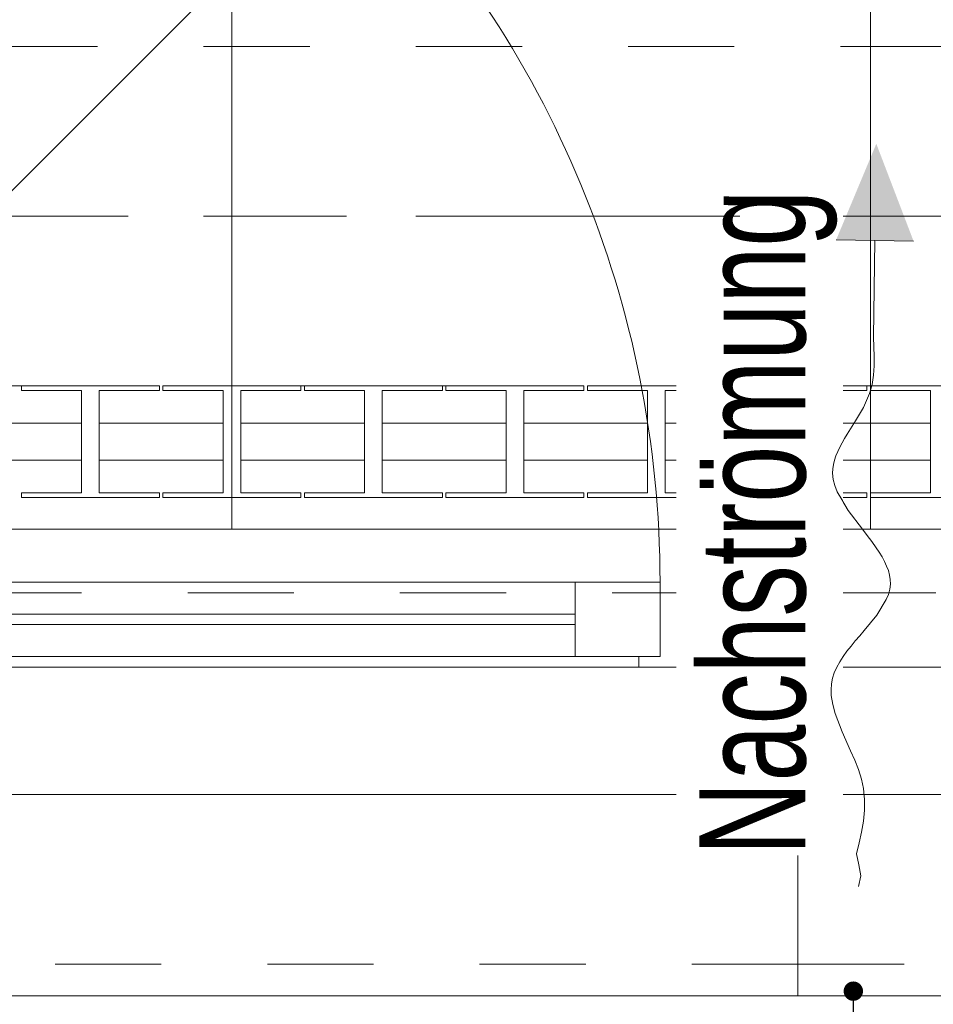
# Model space of a CAD drawing. Header units: metres. Extents: x -3.6 to 90.7, y -11.1 to 18.
# Tile 361 of 656: x 41.2 to 42.1, y -0.2 to 0.7. Entities that reach past the tile are written whole.
import ezdxf

# ---------------------------------------------------------------- set-up
doc = ezdxf.new("R2010")
doc.units = ezdxf.units.M
doc.header["$MEASUREMENT"] = 0
for name, pattern in [('Achse', [0.2, 0.1, -0.05, 0, -0.05]), ('Strichlinie doppelt', [0.546806, 0.264583, -0.105833, 0.070556, -0.105833]), ('Strichlinie eng', [0.115, 0.075, -0.04]), ('Untersicht', [0.1, 0.075, -0.025]), ('Wipeout_Contour', [1, 0, -1])]:
    doc.linetypes.add(name, pattern=pattern)
for name, color, linetype in [('152 - Bemaßung_ Beschriftung.Ausbau', 7, 'Continuous'), ('451 - Universal.Achsen Raster', 7, 'Continuous'), ('603 - Struktur.Bodenplatte_ Decke Roh', 7, 'Continuous'), ('604 - Struktur.Wand Aussen', 7, 'Continuous'), ('608 - Struktur.Träger', 7, 'Continuous'), ('Neubau_152 - Bemaßung_ Beschriftung.Ausbau', 7, 'Continuous'), ('Neubau_650 - Abdeckung.Fußboden Aufbau', 7, 'Continuous'), ('Neubau_653 - Abdeckung.TB Verkofferung', 7, 'Continuous'), ('Neubau_801 - HKLSE.Heizung_ Klima_ Lüftung', 7, 'Continuous')]:
    doc.layers.add(name, color=color, linetype=linetype)
doc.styles.add('ERSTELLTER_STIL_2', font='txt')
doc.dimstyles.new('ERSTELLTER_STIL__1', dxfattribs={"dimtxt": 0.1, "dimasz": 0.0532, "dimexe": 0.18, "dimexo": 0.0625, "dimgap": 0, "dimtad": 1, "dimzin": 0, "dimdsep": 46, "dimtxsty": 'ERSTELLTER_STIL_2', "dimblk": 'ARROWHEAD_2', "dimblk1": 'ARROWHEAD_2', "dimblk2": 'ARROWHEAD_2', "dimcen": 0.09, "dimse1": 1, "dimse2": 1, "dimclrd": 7, "dimclre": 7, "dimclrt": 7, "dimazin": 0, "dimtfac": 1, "dimtdec": 4, "dimtmove": 0, "dimatfit": 3, "dimfxl": 1, "dimtolj": 1, "dimtzin": 0, "dimarcsym": 0})
doc.dimstyles.new('ERSTELLTER_STIL__2', dxfattribs={"dimtxt": 0.1, "dimasz": 0.0532, "dimexe": 0.18, "dimexo": 0.0625, "dimgap": 0, "dimtad": 1, "dimzin": 0, "dimdsep": 46, "dimtxsty": 'ERSTELLTER_STIL_2', "dimblk": 'ARROWHEAD_2', "dimblk1": 'ARROWHEAD_2', "dimblk2": 'ARROWHEAD_2', "dimcen": 0.09, "dimse1": 1, "dimse2": 1, "dimclrd": 7, "dimclre": 7, "dimclrt": 7, "dimazin": 0, "dimtfac": 1, "dimtdec": 4, "dimtmove": 2, "dimatfit": 3, "dimfxl": 1, "dimtolj": 1, "dimtzin": 0, "dimarcsym": 0})
doc.dimstyles.new('ERSTELLTER_STIL__3', dxfattribs={"dimtxt": 0.1, "dimasz": 0.0532, "dimexe": 0.18, "dimexo": 0.0625, "dimgap": 0, "dimtad": 1, "dimtih": 1, "dimtoh": 1, "dimzin": 0, "dimdsep": 46, "dimtxsty": 'ERSTELLTER_STIL_2', "dimblk": 'ARROWHEAD_2', "dimblk1": 'ARROWHEAD_2', "dimblk2": 'ARROWHEAD_2', "dimcen": 0.09, "dimse1": 1, "dimse2": 1, "dimclrd": 7, "dimclre": 7, "dimclrt": 7, "dimazin": 0, "dimtfac": 1, "dimtdec": 4, "dimtmove": 0, "dimatfit": 3, "dimfxl": 1, "dimtolj": 1, "dimtzin": 0, "dimarcsym": 0})
doc.dimstyles.new('ERSTELLTER_STIL__5', dxfattribs={"dimtxt": 0.18, "dimasz": 0.03648, "dimexe": 0.18, "dimexo": 0.0625, "dimgap": 0, "dimtad": 0, "dimtih": 1, "dimtoh": 1, "dimdec": 4, "dimzin": 0, "dimdsep": 46, "dimcen": 0.09, "dimadec": 0, "dimazin": 0, "dimtfac": 1, "dimtdec": 4, "dimtmove": 0, "dimatfit": 3, "dimldrblk": 'ARROWHEAD_11', "dimfxl": 1, "dimtolj": 1, "dimtzin": 0, "dimarcsym": 0})

# ---------------------------------------------------------------- blocks, each defined once
blk = doc.blocks.new('ARROWHEAD_11')
at = {"color": 0, "linetype": 'Continuous', "lineweight": 0}
blk.add_line((0, 0), (-1, 0), dxfattribs=at)
at = {"color": 0, "linetype": 'Continuous', "lineweight": 0, "const_width": 0.25, "flags": 128}
blk.add_lwpolyline([(-0.125, 0, 1), (0.125, 0, 1)], format="xyb", close=True, dxfattribs=at)
blk = doc.blocks.new('*D352')
at = {"layer": '152 - Bemaßung_ Beschriftung.Ausbau', "color": 7, "linetype": 'Continuous', "lineweight": 5}
for p, q in [((-1.71, 0.02521), (-1.64, -0.01521)), ((-1.675, -0.145), (-1.675, 0.005)), ((-1.71, -0.12479), (-1.64, -0.16521)), ((-1.6225, -0.145), (-1.7275, -0.145)), ((-1.675, -0.17923), (-1.675, -0.145))]:
    blk.add_line(p, q, dxfattribs=at)
at = {"layer": '152 - Bemaßung_ Beschriftung.Ausbau', "color": 7, "lineweight": 5, "insert": (-1.68664, -0.14589), "char_height": 0.1, "attachment_point": 7, "rotation": 90, "style": 'ERSTELLTER_STIL_2'}
blk.add_mtext('\\A1;{\\pql;\\fArial|b0|i0|c0|p38;15}', dxfattribs=at)
blk = doc.blocks.new('ARROWHEAD_2')
at = {"color": 0, "linetype": 'Continuous', "lineweight": 0}
for p, q in [((-0.378, -0.655), (0.378, 0.655)), ((0, 0), (-1, 0))]:
    blk.add_line(p, q, dxfattribs=at)
blk = doc.blocks.new('*D353')
at = {"layer": '152 - Bemaßung_ Beschriftung.Ausbau', "color": 7, "linetype": 'Continuous', "lineweight": 5}
for p, q in [((-1.71, 0.02521), (-1.64, -0.01521)), ((-1.675, -0.145), (-1.675, 0.005))]:
    blk.add_line(p, q, dxfattribs=at)
blk = doc.blocks.new('*D362')
at = {"layer": '152 - Bemaßung_ Beschriftung.Ausbau', "color": 7, "linetype": 'Continuous', "lineweight": 5}
for p, q in [((-2.21, 0.02521), (-2.14, -0.01521)), ((-2.175, -0.145), (-2.175, 0.005)), ((-2.21, -0.12479), (-2.14, -0.16521)), ((-2.1225, -0.145), (-2.2275, -0.145)), ((-2.175, -0.17923), (-2.175, -0.145))]:
    blk.add_line(p, q, dxfattribs=at)
at = {"layer": '152 - Bemaßung_ Beschriftung.Ausbau', "color": 7, "lineweight": 5, "insert": (-2.1845, -0.14511), "char_height": 0.1, "attachment_point": 7, "rotation": 90, "style": 'ERSTELLTER_STIL_2'}
blk.add_mtext('\\A1;{\\pql;\\fArial|b0|i0|c0|p38;15}', dxfattribs=at)
blk = doc.blocks.new('*D363')
at = {"layer": '152 - Bemaßung_ Beschriftung.Ausbau', "color": 7, "linetype": 'Continuous', "lineweight": 5}
for p, q in [((-2.21, 0.27019), (-2.14, 0.22978)), ((-2.14, 0.22479), (-2.21, 0.26521)), ((-2.1225, 0.245), (-2.2275, 0.245)), ((-2.175, 0.005), (-2.175, 0.245)), ((-2.21, 0.02521), (-2.14, -0.01521)), ((-2.1225, 0.005), (-2.2275, 0.005)), ((-2.175, -0.145), (-2.175, 0.005))]:
    blk.add_line(p, q, dxfattribs=at)
at = {"layer": '152 - Bemaßung_ Beschriftung.Ausbau', "color": 7, "lineweight": 5, "insert": (-2.195, 0.04911), "char_height": 0.1, "attachment_point": 7, "rotation": 90, "style": 'ERSTELLTER_STIL_2'}
blk.add_mtext('\\A1;{\\pql;\\fArial|b0|i0|c0|p38;24}', dxfattribs=at)
blk = doc.blocks.new('*D400')
at = {"layer": '152 - Bemaßung_ Beschriftung.Ausbau', "color": 7, "linetype": 'Continuous', "lineweight": 5}
for p, q in [((40.74, -4.1125), (40.74, -4.0075)), ((41.94, -4.1125), (41.94, -4.0075)), ((40.76021, -4.025), (40.71979, -4.095)), ((41.96021, -4.025), (41.91979, -4.095)), ((40.74, -4.06), (41.94, -4.06))]:
    blk.add_line(p, q, dxfattribs=at)
at = {"layer": '152 - Bemaßung_ Beschriftung.Ausbau', "color": 7, "lineweight": 5, "char_height": 0.1, "attachment_point": 7, "style": 'ERSTELLTER_STIL_2'}
for s, insert in [('\\A1;{\\pql;\\fArial|b0|i0|c0|p38;1,20}', (41.20697, -4.04)), ('\\A1;{\\pql;\\fArial|b0|i0|c0|p38;2,01}', (41.20697, -4.18))]:
    blk.add_mtext(s, dxfattribs=dict(at, insert=insert))
blk = doc.blocks.new('*D401')
at = {"layer": '152 - Bemaßung_ Beschriftung.Ausbau', "color": 7, "linetype": 'Continuous', "lineweight": 5}
for p, q in [((41.94, -4.1125), (41.94, -4.0075)), ((41.96021, -4.025), (41.91979, -4.095))]:
    blk.add_line(p, q, dxfattribs=at)
blk = doc.blocks.new('*D402')
at = {"layer": '152 - Bemaßung_ Beschriftung.Ausbau', "color": 7, "linetype": 'Continuous', "lineweight": 5}
for p, q in [((41.94, -4.1125), (41.94, -4.0075)), ((43.14, -4.1125), (43.14, -4.0075)), ((41.96021, -4.025), (41.91979, -4.095)), ((43.16021, -4.025), (43.11979, -4.095)), ((41.94, -4.06), (43.14, -4.06))]:
    blk.add_line(p, q, dxfattribs=at)
at = {"layer": '152 - Bemaßung_ Beschriftung.Ausbau', "color": 7, "lineweight": 5, "char_height": 0.1, "attachment_point": 7, "style": 'ERSTELLTER_STIL_2'}
for s, insert in [('\\A1;{\\pql;\\fArial|b0|i0|c0|p38;1,20}', (42.40697, -4.04)), ('\\A1;{\\pql;\\fArial|b0|i0|c0|p38;2,01}', (42.40697, -4.18))]:
    blk.add_mtext(s, dxfattribs=dict(at, insert=insert))
blk = doc.blocks.new('*D439')
at = {"layer": '152 - Bemaßung_ Beschriftung.Ausbau', "color": 7, "linetype": 'Continuous', "lineweight": 5}
for p, q in [((40.40018, -4.525), (40.35977, -4.595)), ((43.5652, -4.525), (43.52478, -4.595)), ((40.37997, -4.56), (43.54499, -4.56))]:
    blk.add_line(p, q, dxfattribs=at)
at = {"layer": '152 - Bemaßung_ Beschriftung.Ausbau', "color": 7, "lineweight": 5, "insert": (41.80441, -4.55941), "char_height": 0.1, "attachment_point": 7, "style": 'ERSTELLTER_STIL_2'}
blk.add_mtext('\\A1;{\\pql;\\fArial|b0|i0|c0|p38;3,16\\fArial|b0|i0|c0|p38;\\A1{\\H.66x;\\S5^  ;}}', dxfattribs=at)
blk = doc.blocks.new('*D440')
at = {"layer": '152 - Bemaßung_ Beschriftung.Ausbau', "color": 7, "linetype": 'Continuous', "lineweight": 5}
for p, q in [((43.54499, -4.6125), (43.54499, -4.5075)), ((43.96499, -4.6125), (43.96499, -4.5075)), ((43.5652, -4.525), (43.52478, -4.595)), ((43.9852, -4.525), (43.94478, -4.595)), ((40.37997, -4.56), (43.54499, -4.56)), ((43.54499, -4.56), (43.96499, -4.56))]:
    blk.add_line(p, q, dxfattribs=at)
at = {"layer": '152 - Bemaßung_ Beschriftung.Ausbau', "color": 7, "lineweight": 5, "insert": (43.6791, -4.54), "char_height": 0.1, "attachment_point": 7, "style": 'ERSTELLTER_STIL_2'}
blk.add_mtext('\\A1;{\\pql;\\fArial|b0|i0|c0|p38;42}', dxfattribs=at)
blk = doc.blocks.new('*D479')
at = {"layer": '152 - Bemaßung_ Beschriftung.Ausbau', "color": 7, "linetype": 'Continuous', "lineweight": 5}
for p, q in [((40.27999, -5.1125), (40.27999, -5.0075)), ((43.57999, -5.1125), (43.57999, -5.0075)), ((40.3002, -5.025), (40.25978, -5.095)), ((43.6002, -5.025), (43.55978, -5.095)), ((40.27999, -5.06), (43.57999, -5.06))]:
    blk.add_line(p, q, dxfattribs=at)
at = {"layer": '152 - Bemaßung_ Beschriftung.Ausbau', "color": 7, "lineweight": 5, "insert": (41.79696, -5.04), "char_height": 0.1, "attachment_point": 7, "style": 'ERSTELLTER_STIL_2'}
blk.add_mtext('\\A1;{\\pql;\\fArial|b0|i0|c0|p38;3,30}', dxfattribs=at)
blk = doc.blocks.new('*D494')
at = {"layer": '152 - Bemaßung_ Beschriftung.Ausbau', "color": 7, "linetype": 'Continuous', "lineweight": 5}
for p, q in [((-0.165, -5.6125), (-0.165, -5.5075)), ((62.42503, -5.6125), (62.42503, -5.5075)), ((-0.14479, -5.525), (-0.18521, -5.595)), ((62.40482, -5.595), (62.44523, -5.525)), ((-0.19923, -5.56), (-0.165, -5.56)), ((-0.165, -5.56), (62.42503, -5.56)), ((62.42503, -5.56), (62.45926, -5.56))]:
    blk.add_line(p, q, dxfattribs=at)
at = {"layer": '152 - Bemaßung_ Beschriftung.Ausbau', "color": 7, "lineweight": 5, "insert": (30.95904, -5.54), "char_height": 0.1, "attachment_point": 7, "style": 'ERSTELLTER_STIL_2'}
blk.add_mtext('\\A1;{\\pql;\\fArial|b0|i0|c0|p38;62,59}', dxfattribs=at)
blk = doc.blocks.new('*D611')
at = {"layer": '152 - Bemaßung_ Beschriftung.Ausbau', "color": 7, "linetype": 'Continuous', "lineweight": 5}
for p, q in [((45.78033, 0.245), (45.78033, 3.72)), ((45.74533, 0.26521), (45.81533, 0.22479)), ((45.83283, 0.245), (45.72783, 0.245)), ((45.78033, 0.005), (45.78033, 0.245)), ((45.74533, 0.02521), (45.81533, -0.01521)), ((45.83283, 0.005), (45.72783, 0.005)), ((45.78033, -0.02923), (45.78033, 0.005))]:
    blk.add_line(p, q, dxfattribs=at)
at = {"color": 254, "linetype": 'Wipeout_Contour', "lineweight": 0, "ltscale": 182.85335}
blk.add_wipeout([(45.78176, 0.02769), (45.78176, 0.22231), (45.6389, 0.22231), (45.6389, 0.02769)], dxfattribs=at).dxf.layer = '152 - Bemaßung_ Beschriftung.Ausbau'
at = {"layer": '152 - Bemaßung_ Beschriftung.Ausbau', "color": 7, "lineweight": 5, "insert": (45.76033, 0.04911), "char_height": 0.1, "attachment_point": 7, "rotation": 90, "style": 'ERSTELLTER_STIL_2'}
blk.add_mtext('\\A1;{\\pql;\\fArial|b0|i0|c0|p38;24}', dxfattribs=at)
blk = doc.blocks.new('*D612')
at = {"layer": '152 - Bemaßung_ Beschriftung.Ausbau', "color": 7, "linetype": 'Continuous', "lineweight": 5}
for p, q in [((45.74533, 3.7402), (45.81533, 3.69979)), ((45.83283, 3.72), (45.72783, 3.72)), ((45.78033, 0.245), (45.78033, 3.72)), ((45.74533, 0.26521), (45.81533, 0.22479))]:
    blk.add_line(p, q, dxfattribs=at)
at = {"layer": '152 - Bemaßung_ Beschriftung.Ausbau', "color": 7, "lineweight": 5, "char_height": 0.1, "attachment_point": 7, "rotation": 90, "style": 'ERSTELLTER_STIL_2'}
for s, insert in [('\\A1;{\\pql;\\fArial|b0|i0|c0|p38;17\\fArial|b0|i0|c0|p38;\\A1{\\H.66x;\\S5^  ;}}', (45.76142, 3.49791)), ('\\A1;{\\pql;\\fArial|b0|i0|c0|p38;3,47\\fArial|b0|i0|c0|p38;\\A1{\\H.66x;\\S5^  ;}}', (45.77974, 1.7235))]:
    blk.add_mtext(s, dxfattribs=dict(at, insert=insert))
blk = doc.blocks.new('*D616')
at = {"layer": '152 - Bemaßung_ Beschriftung.Ausbau', "color": 7, "linetype": 'Continuous', "lineweight": 5}
for p, q in [((44.30621, 0.73019), (44.37621, 0.68977)), ((44.34121, 0.245), (44.34121, 0.70998)), ((44.30621, 0.26521), (44.37621, 0.22479)), ((44.39371, 0.245), (44.28871, 0.245)), ((44.34121, 0.21077), (44.34121, 0.245))]:
    blk.add_line(p, q, dxfattribs=at)
at = {"layer": '152 - Bemaßung_ Beschriftung.Ausbau', "color": 7, "lineweight": 5, "char_height": 0.1, "attachment_point": 7, "rotation": 90, "style": 'ERSTELLTER_STIL_2'}
for s, insert in [('\\A1;{\\pql;\\fArial|b0|i0|c0|p38;13}', (44.32121, 0.53798)), ('\\A1;{\\pql;\\fArial|b0|i0|c0|p38;46\\fArial|b0|i0|c0|p38;\\A1{\\H.66x;\\S5^  ;}}', (44.32286, 0.02291))]:
    blk.add_mtext(s, dxfattribs=dict(at, insert=insert))
blk = doc.blocks.new('*D625')
at = {"layer": '152 - Bemaßung_ Beschriftung.Ausbau', "color": 7, "linetype": 'Continuous', "lineweight": 5}
for p, q in [((40.8922, 0.95018), (40.9622, 0.90977)), ((40.9797, 0.92998), (40.8747, 0.92998)), ((40.9272, 0.245), (40.9272, 0.92998)), ((40.8922, 0.26521), (40.9622, 0.22479)), ((40.9797, 0.245), (40.8747, 0.245)), ((40.9272, 0.21077), (40.9272, 0.245))]:
    blk.add_line(p, q, dxfattribs=at)
at = {"layer": '152 - Bemaßung_ Beschriftung.Ausbau', "color": 7, "lineweight": 5, "char_height": 0.1, "attachment_point": 7, "rotation": 90, "style": 'ERSTELLTER_STIL_2'}
for s, insert in [('\\A1;{\\pql;\\fArial|b0|i0|c0|p38;3}', (40.9072, 0.83386)), ('\\A1;{\\pql;\\fArial|b0|i0|c0|p38;68\\fArial|b0|i0|c0|p38;\\A1{\\H.66x;\\S5^  ;}}', (40.90885, 0.44862))]:
    blk.add_mtext(s, dxfattribs=dict(at, insert=insert))

msp = doc.modelspace()

# ---------------------------------------------------------------- hatches: boundary and pattern name
at = {"layer": 'Neubau_650 - Abdeckung.Fußboden Aufbau', "linetype": 'Continuous', "lineweight": 13, "true_color": 0xafafaf}
h = msp.add_hatch(dxfattribs=at)
h.set_pattern_fill('Raster_60x60_Fuge_2mm_0001', color=253, style=0, pattern_type=2)
h.set_pattern_definition([(0, (42.61, 3.81), (0, 0.602), []), (90, (42.61, 3.81), (-0.602, 0), [])])
h.paths.add_polyline_path([(42.32499, 3.81), (40.37997, 3.81), (40.37997, 0.255), (43.54499, 0.255), (43.54499, 0.33, -0.414214), (43.49499, 0.28, -0.414214), (43.44499, 0.33, -0.414214), (43.39499, 0.28, -0.414214), (43.34499, 0.33, -0.414214), (43.39499, 0.38, -0.414214), (43.44499, 0.33, -0.414214), (43.49499, 0.38, -0.414214), (43.54499, 0.33), (43.54499, 3.81), (43.20999, 3.81), (43.20999, 3.935), (42.32499, 3.935)])

# ---------------------------------------------------------------- linework, layer by layer
at = {"layer": '152 - Bemaßung_ Beschriftung.Ausbau', "color": 7, "linetype": 'Continuous', "lineweight": 13}
for p, q in [((42.01242, 0.52711), (42.01102, 0.43594)), ((42.01156, 0.42692), (42.01102, 0.43594)), ((42.01191, 0.41793), (42.01156, 0.42692)), ((42.01186, 0.40899), (42.01191, 0.41793)), ((42.01122, 0.40014), (42.01186, 0.40899)), ((42.01062, 0.39575), (42.01122, 0.40014)), ((42.00874, 0.38708), (42.00981, 0.3914)), ((42.00981, 0.3914), (42.01062, 0.39575)), ((42.00162, 0.36975), (42.00741, 0.38279)), ((42.00741, 0.38279), (42.00874, 0.38708)), ((41.99421, 0.35702), (42.00162, 0.36975)), ((42.00067, 0.255), (41.98743, 0.27259)), ((42.0052, 0.24916), (42.00067, 0.255)), ((42.00959, 0.24333), (42.0052, 0.24916)), ((42.01374, 0.23753), (42.00959, 0.24333)), ((42.01662, 0.23319), (42.01374, 0.23753)), ((42.01924, 0.22886), (42.01662, 0.23319)), ((42.02157, 0.22455), (42.01924, 0.22886)), ((42.02355, 0.22026), (42.02157, 0.22455)), ((42.02514, 0.21599), (42.02355, 0.22026)), ((42.02629, 0.21173), (42.02514, 0.21599)), ((42.02694, 0.2075), (42.02629, 0.21173)), ((42.02706, 0.20329), (42.02694, 0.2075)), ((42.02514, 0.19345), (42.02646, 0.19836)), ((42.02646, 0.19836), (42.02706, 0.20329)), ((42.01418, 0.174), (42.02316, 0.18856)), ((42.02316, 0.18856), (42.02514, 0.19345)), ((42.00237, 0.15946), (42.01418, 0.174)), ((41.99819, 0.15459), (42.00237, 0.15946)), ((41.98998, 0.14479), (41.99403, 0.1497)), ((41.99403, 0.1497), (41.99819, 0.15459)), ((41.99345, 0.03731), (41.98962, 0.04619)), ((41.99689, 0.02838), (41.99345, 0.03731)), ((41.99972, 0.01944), (41.99689, 0.02838)), ((42.00171, 0.01048), (41.99972, 0.01944)), ((42.00276, 0.00022), (42.00171, 0.01048)), ((42.00264, -0.01003), (42.00276, 0.00022)), ((42.00159, -0.02028), (42.00264, -0.01003)), ((41.99984, -0.03053), (42.00159, -0.02028)), ((41.99762, -0.04078), (41.99984, -0.03053)), ((41.99517, -0.05102), (41.99762, -0.04078)), ((41.99517, -0.05102), (41.99731, -0.06134)), ((41.99731, -0.06134), (41.99921, -0.07165)), ((41.99699, -0.0819), (41.99921, -0.07165))]:
    msp.add_line(p, q, dxfattribs=at)
at = {"layer": '603 - Struktur.Bodenplatte_ Decke Roh', "color": 7, "linetype": 'Continuous', "lineweight": 18, "flags": 128}
msp.add_lwpolyline([(-0.015, 0.005), (62.27503, 0.005), (62.27503, 13.695), (50.77999, 13.695), (50.77999, 13.455), (50.77999, 12.99998), (50.84002, 12.99998), (50.84002, 8.58498), (49.03003, 8.58498), (49.03003, 8.72498), (47.41002, 8.72498), (47.41002, 12.99998), (47.47999, 12.99998), (47.47999, 13.455), (47.47999, 13.695), (14.77999, 13.695)], dxfattribs=at)
at = {"layer": '604 - Struktur.Wand Aussen', "color": 7, "linetype": 'Continuous', "lineweight": 9}
for p, q in [((40.83, 0.205), (41.52296, 0.89796)), ((41.94, 0.255), (40.75, 0.255)), ((41.94, 0.255), (43.13, 0.255)), ((41.94, -0.155), (41.94, -0.185)), ((41.94, -0.155), (41.94, -0.185)), ((41.94, -0.185), (40.84, -0.185)), ((41.94, -0.185), (43.04, -0.185))]:
    msp.add_line(p, q, dxfattribs=at)
at = {"layer": '604 - Struktur.Wand Aussen', "color": 7, "linetype": 'Strichlinie eng', "lineweight": 9}
for p, q in [((41.94, 0.255), (40.75, 0.255)), ((41.94, 0.255), (43.13, 0.255)), ((41.94, -0.155), (40.84, -0.155)), ((41.94, -0.155), (43.04, -0.155))]:
    msp.add_line(p, q, dxfattribs=at)
at = {"layer": '604 - Struktur.Wand Aussen', "color": 7, "linetype": 'Continuous', "lineweight": 5}
for p, q in [((41.94, 0.245), (41.94, 0.255)), ((41.94, 0.245), (41.94, 0.255)), ((41.94, -0.005), (41.94, 0.005)), ((41.94, -0.005), (41.94, 0.005)), ((41.94, -0.145), (41.94, -0.005)), ((41.94, -0.145), (41.94, -0.005)), ((41.94, -0.155), (41.94, -0.145)), ((41.94, -0.155), (41.94, -0.145))]:
    msp.add_line(p, q, dxfattribs=at)
at = {"layer": '604 - Struktur.Wand Aussen', "color": 7, "linetype": 'Continuous', "lineweight": 13}
for p, q in [((41.94, 0.195), (41.94, 0.245)), ((41.94, 0.195), (41.94, 0.245)), ((41.73, 0.205), (40.91, 0.205)), ((41.81, 0.205), (41.73, 0.205)), ((41.73, 0.205), (41.73, 0.135)), ((41.81, 0.135), (41.81, 0.205)), ((41.94, 0.195), (41.81, 0.195)), ((41.81, 0.195), (41.81, 0.135)), ((41.94, 0.195), (42.07, 0.195)), ((41.94, 0.125), (41.94, 0.195)), ((41.94, 0.125), (41.94, 0.195)), ((41.94, 0.125), (41.94, 0.195)), ((41.94, 0.125), (41.94, 0.195)), ((41.73, 0.175), (40.91, 0.175)), ((40.91, 0.165), (41.73, 0.165)), ((40.91, 0.135), (41.73, 0.135)), ((41.73, 0.135), (41.81, 0.135)), ((41.81, 0.135), (41.79, 0.135)), ((41.79, 0.135), (41.79, 0.125)), ((40.85, 0.125), (41.79, 0.125)), ((41.79, 0.125), (41.94, 0.125)), ((42.09, 0.125), (41.94, 0.125)), ((41.94, 0.005), (41.94, 0.125)), ((41.94, 0.005), (41.94, 0.125))]:
    msp.add_line(p, q, dxfattribs=at)
at = {"layer": '604 - Struktur.Wand Aussen', "color": 7, "linetype": 'Continuous', "lineweight": 9}
msp.add_arc((40.83, 0.205), 0.98, 0, 45, dxfattribs=at)
msp.add_point((41.94, 0.255), dxfattribs=at)
msp.add_point((41.94, 0.255), dxfattribs=at)
at = {"layer": '608 - Struktur.Träger', "color": 7, "linetype": 'Untersicht', "lineweight": 13}
for p, q in [((0.37999, 0.70998), (61.87999, 0.70998)), ((0.37999, 0.38998), (61.87999, 0.38998))]:
    msp.add_line(p, q, dxfattribs=at)
at = {"layer": '608 - Struktur.Träger', "color": 7, "linetype": 'Achse', "lineweight": 9}
msp.add_line((0.37999, 0.54998), (61.87999, 0.54998), dxfattribs=at)
at = {"layer": 'Neubau_650 - Abdeckung.Fußboden Aufbau', "color": 1, "linetype": 'Continuous', "lineweight": 13, "flags": 128}
msp.add_lwpolyline([(43.54499, 0.33), (43.54499, 0.255), (40.37997, 0.255), (40.37997, 3.81), (42.32499, 3.81), (42.32499, 3.935)], dxfattribs=at)
at = {"layer": 'Neubau_653 - Abdeckung.TB Verkofferung', "color": 1, "linetype": 'Untersicht', "lineweight": 9}
msp.add_line((40.36499, 0.19498), (43.54499, 0.19498), dxfattribs=at)
at = {"layer": 'Neubau_801 - HKLSE.Heizung_ Klima_ Lüftung', "color": 1, "linetype": 'Continuous', "lineweight": 5}
for p, q in [((41.20833, 0.39), (41.33833, 0.39)), ((41.20833, 0.39), (41.33833, 0.39)), ((41.20833, 0.38563), (41.20833, 0.39)), ((41.33833, 0.39), (41.33833, 0.38563)), ((41.33833, 0.39), (41.33833, 0.38563)), ((41.34167, 0.39), (41.47167, 0.39)), ((41.34167, 0.39), (41.47167, 0.39)), ((41.34167, 0.38563), (41.34167, 0.39)), ((41.47167, 0.39), (41.47167, 0.38563)), ((41.475, 0.39), (41.605, 0.39)), ((41.475, 0.38563), (41.475, 0.39)), ((41.475, 0.39), (41.605, 0.39)), ((41.475, 0.38563), (41.475, 0.39)), ((41.605, 0.39), (41.605, 0.38563)), ((41.605, 0.39), (41.605, 0.38563)), ((41.60833, 0.39), (41.73833, 0.39)), ((41.60833, 0.39), (41.73833, 0.39)), ((41.60833, 0.38563), (41.60833, 0.39)), ((41.73833, 0.39), (41.73833, 0.38563)), ((41.74167, 0.39), (41.87167, 0.39)), ((41.74167, 0.38563), (41.74167, 0.39)), ((41.74167, 0.39), (41.87167, 0.39)), ((41.74167, 0.38563), (41.74167, 0.39)), ((41.87167, 0.39), (41.87167, 0.38563)), ((41.875, 0.39), (42.005, 0.39)), ((41.875, 0.39), (42.005, 0.39)), ((41.875, 0.38563), (41.875, 0.39)), ((42.005, 0.39), (42.005, 0.38563)), ((42.005, 0.39), (42.005, 0.38563)), ((42.00833, 0.39), (42.13833, 0.39)), ((42.00833, 0.39), (42.13833, 0.39)), ((42.00833, 0.38563), (42.00833, 0.39)), ((41.265, 0.38563), (41.20833, 0.38563)), ((41.265, 0.28938), (41.265, 0.38563)), ((41.33833, 0.38563), (41.28167, 0.38563)), ((41.28167, 0.38563), (41.28167, 0.28938)), ((41.39833, 0.38563), (41.34167, 0.38563)), ((41.39833, 0.28938), (41.39833, 0.38563)), ((41.47167, 0.38563), (41.415, 0.38563)), ((41.415, 0.38563), (41.415, 0.28938)), ((41.53167, 0.38563), (41.475, 0.38563)), ((41.53167, 0.28938), (41.53167, 0.38563)), ((41.605, 0.38563), (41.54833, 0.38563)), ((41.54833, 0.38563), (41.54833, 0.28938)), ((41.665, 0.38563), (41.60833, 0.38563)), ((41.665, 0.28938), (41.665, 0.38563)), ((41.73833, 0.38563), (41.68167, 0.38563)), ((41.68167, 0.38563), (41.68167, 0.28938)), ((41.79833, 0.38563), (41.74167, 0.38563)), ((41.79833, 0.28938), (41.79833, 0.38563)), ((41.87167, 0.38563), (41.815, 0.38563)), ((41.815, 0.38563), (41.815, 0.28938)), ((41.93167, 0.38563), (41.875, 0.38563)), ((41.93167, 0.28938), (41.93167, 0.38563)), ((42.005, 0.38563), (41.94833, 0.38563)), ((41.94833, 0.38563), (41.94833, 0.28938)), ((42.065, 0.38563), (42.00833, 0.38563)), ((42.065, 0.28938), (42.065, 0.38563)), ((41.14833, 0.355), (41.265, 0.355)), ((41.28167, 0.355), (41.39833, 0.355)), ((41.415, 0.355), (41.53167, 0.355)), ((41.54833, 0.355), (41.665, 0.355)), ((41.68167, 0.355), (41.79833, 0.355)), ((41.815, 0.355), (41.93167, 0.355)), ((41.94833, 0.355), (42.065, 0.355)), ((41.14833, 0.32), (41.265, 0.32)), ((41.28167, 0.32), (41.39833, 0.32)), ((41.415, 0.32), (41.53167, 0.32)), ((41.54833, 0.32), (41.665, 0.32)), ((41.68167, 0.32), (41.79833, 0.32)), ((41.815, 0.32), (41.93167, 0.32)), ((41.94833, 0.32), (42.065, 0.32)), ((41.20833, 0.285), (41.20833, 0.28938)), ((41.20833, 0.28938), (41.265, 0.28938)), ((41.28167, 0.28938), (41.33833, 0.28938)), ((41.33833, 0.28938), (41.33833, 0.285)), ((41.33833, 0.28938), (41.33833, 0.285)), ((41.34167, 0.285), (41.34167, 0.28938)), ((41.34167, 0.28938), (41.39833, 0.28938)), ((41.415, 0.28938), (41.47167, 0.28938)), ((41.47167, 0.28938), (41.47167, 0.285)), ((41.475, 0.285), (41.475, 0.28938)), ((41.475, 0.285), (41.475, 0.28938)), ((41.475, 0.28938), (41.53167, 0.28938)), ((41.54833, 0.28938), (41.605, 0.28938)), ((41.605, 0.28938), (41.605, 0.285)), ((41.605, 0.28938), (41.605, 0.285)), ((41.60833, 0.285), (41.60833, 0.28938)), ((41.60833, 0.28938), (41.665, 0.28938)), ((41.68167, 0.28938), (41.73833, 0.28938)), ((41.73833, 0.28938), (41.73833, 0.285)), ((41.74167, 0.285), (41.74167, 0.28938)), ((41.74167, 0.285), (41.74167, 0.28938)), ((41.74167, 0.28938), (41.79833, 0.28938)), ((41.815, 0.28938), (41.87167, 0.28938)), ((41.87167, 0.28938), (41.87167, 0.285)), ((41.875, 0.285), (41.875, 0.28938)), ((41.875, 0.28938), (41.93167, 0.28938)), ((41.94833, 0.28938), (42.005, 0.28938)), ((42.005, 0.28938), (42.005, 0.285)), ((42.005, 0.28938), (42.005, 0.285)), ((42.00833, 0.285), (42.00833, 0.28938)), ((42.00833, 0.28938), (42.065, 0.28938)), ((41.33833, 0.285), (41.20833, 0.285)), ((41.47167, 0.285), (41.34167, 0.285)), ((41.605, 0.285), (41.475, 0.285)), ((41.73833, 0.285), (41.60833, 0.285)), ((41.87167, 0.285), (41.74167, 0.285)), ((42.005, 0.285), (41.875, 0.285)), ((42.13833, 0.285), (42.00833, 0.285))]:
    msp.add_line(p, q, dxfattribs=at)

# ---------------------------------------------------------------- dimensions: what is measured, and where the dimension line sits
at = {"layer": '152 - Bemaßung_ Beschriftung.Ausbau', "color": 7, "linetype": 'Continuous', "lineweight": 5}
dim = msp.add_linear_dim(base=(62.42503, -5.56), p1=(-0.165, -0.145), p2=(62.42503, -0.145), dimstyle='ERSTELLTER_STIL__3', dxfattribs=at)
dim.commit()
dim.dimension.update_dxf_attribs({"geometry": '*D494', "text_midpoint": (31.12704, -5.49), "dimtype": 160})

# ---------------------------------------------------------------- leaders
at = {"layer": 'Neubau_152 - Bemaßung_ Beschriftung.Ausbau', "color": 1, "linetype": 'Continuous', "lineweight": 13, "annotation_type": 0, "has_hookline": 1}
for points, hookline_direction, text_width in [([(40.62439, 0.255), (40.62439, -0.74573), (40.6997, -0.74573)], 0, 1.16203), ([(41.99214, -0.1805), (41.99214, -3.49385), (41.74836, -3.49385)], 1, 2.45391)]:
    msp.add_leader(points, dimstyle='ERSTELLTER_STIL__5', dxfattribs=dict(at, hookline_direction=hookline_direction, text_width=text_width))

# ---------------------------------------------------------------- next in the draw order: wipeouts: each hides what was drawn before it
at = {"color": 7, "linetype": 'Wipeout_Contour', "lineweight": 9, "ltscale": 167.635644}
msp.add_wipeout([(41.82543, -0.05256), (41.82543, 0.56207), (41.98257, 0.56207), (41.98257, -0.05256)], dxfattribs=at).dxf.layer = '152 - Bemaßung_ Beschriftung.Ausbau'

# ---------------------------------------------------------------- next in the draw order: hatches: boundary and pattern name
at = {"layer": '152 - Bemaßung_ Beschriftung.Ausbau', "linetype": 'Continuous', "lineweight": 50}
msp.add_hatch(color=7, dxfattribs=at).paths.add_polyline_path([(42.04889, 0.52655), (42.01381, 0.61828), (41.97595, 0.52767)])

# ---------------------------------------------------------------- next in the draw order: linework, layer by layer
at = {"layer": '152 - Bemaßung_ Beschriftung.Ausbau', "color": 7, "linetype": 'Continuous', "lineweight": 13}
for p, q in [((42.04889, 0.52655), (41.97595, 0.52767)), ((41.98639, 0.34454), (41.99421, 0.35702)), ((41.98391, 0.34041), (41.98639, 0.34454)), ((41.97939, 0.33221), (41.98156, 0.33631)), ((41.98156, 0.33631), (41.98391, 0.34041)), ((41.97577, 0.32405), (41.97744, 0.32813)), ((41.97744, 0.32813), (41.97939, 0.33221)), ((41.97281, 0.31181), (41.97341, 0.31589)), ((41.97341, 0.31589), (41.97441, 0.31997)), ((41.97441, 0.31997), (41.97577, 0.32405)), ((41.97267, 0.30772), (41.97281, 0.31181)), ((41.97329, 0.30189), (41.97267, 0.30772)), ((41.97479, 0.29605), (41.97329, 0.30189)), ((41.97707, 0.29019), (41.97479, 0.29605)), ((41.98743, 0.27259), (41.97707, 0.29019)), ((41.98252, 0.13488), (41.98611, 0.13985)), ((41.98611, 0.13985), (41.98998, 0.14479)), ((41.97928, 0.12986), (41.98252, 0.13488)), ((41.97419, 0.11969), (41.97647, 0.1248)), ((41.97647, 0.1248), (41.97928, 0.12986)), ((41.97147, 0.1091), (41.97251, 0.11453)), ((41.97251, 0.11453), (41.97419, 0.11969)), ((41.97111, 0.10362), (41.97147, 0.1091)), ((41.97135, 0.09808), (41.97111, 0.10362)), ((41.9727, 0.08967), (41.97135, 0.09808)), ((41.97503, 0.08114), (41.9727, 0.08967)), ((41.98173, 0.06381), (41.97503, 0.08114)), ((41.98962, 0.04619), (41.98173, 0.06381))]:
    msp.add_line(p, q, dxfattribs=at)
at = {"layer": '451 - Universal.Achsen Raster', "color": 160, "linetype": 'Strichlinie doppelt', "lineweight": 9, "true_color": 0x3232ff}
msp.add_line((64.93503, 0.54998), (-3.175, 0.54998), dxfattribs=at)

# ---------------------------------------------------------------- next in the draw order: texts
at = {"layer": '152 - Bemaßung_ Beschriftung.Ausbau', "color": 7, "linetype": 'Continuous', "lineweight": 9, "insert": (41.97708, -0.05256), "char_height": 0.1, "attachment_point": 7, "rotation": 90, "style": 'ERSTELLTER_STIL_2'}
msp.add_mtext('\\A1;{\\W0.690901x;\\pql;\\fArial|b0|i0|c0|p38;Nachströmung}', dxfattribs=at)

# ---------------------------------------------------------------- next in the draw order: dimensions: what is measured, and where the dimension line sits
at = {"layer": '152 - Bemaßung_ Beschriftung.Ausbau', "color": 7, "linetype": 'Continuous', "lineweight": 5}
for base, p1, p2, picture, middle in [((43.57999, -5.06), (40.27999, 0.69998), (43.57999, 0.24998), '*D479', (41.92684, -4.99)), ((43.54499, -4.56), (40.37997, 0.255), (43.54499, 0.255), '*D439', (42.06935, -4.49)), ((43.96499, -4.56), (43.54499, 0.255), (43.96499, 0.255), '*D440', (43.75534, -4.49)), ((41.94, -4.06), (40.74, 0.125), (41.94, 0.125), '*D400', (41.33685, -3.99)), ((41.94, -4.0599999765), (41.94, 0.125), (41.94, 0.125), '*D401', (41.936853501, -3.9899999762)), ((43.14, -4.06), (41.94, 0.125), (43.14, 0.125), '*D402', (42.53685, -3.99))]:
    dim = msp.add_linear_dim(base=base, p1=p1, p2=p2, dimstyle='ERSTELLTER_STIL__3', dxfattribs=at)
    dim.commit()
    dim.dimension.update_dxf_attribs({"geometry": picture, "text_midpoint": middle, "dimtype": 160})
for base, p1, p2, dimstyle, picture, middle in [((-2.175, 0.245), (62.27503, 0.005), (0.68999, 0.245), 'ERSTELLTER_STIL__1', '*D363', (-2.245, 0.12535)), ((-2.175, 0.005), (-0.165, -0.145), (62.27503, 0.005), 'ERSTELLTER_STIL__2', '*D362', (-2.2345, -0.06888)), ((-1.675, 0.005), (-0.165, -0.145), (62.27503, 0.005), 'ERSTELLTER_STIL__2', '*D352', (-1.73664, -0.06965)), ((-1.675, 0.005), (62.275025, 0.005), (-0.015, 0.005), 'ERSTELLTER_STIL__1', '*D353', (-1.7450000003, 0.001853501))]:
    dim = msp.add_linear_dim(base=base, p1=p1, p2=p2, angle=90, dimstyle=dimstyle, dxfattribs=at)
    dim.commit()
    dim.dimension.update_dxf_attribs({"geometry": picture, "text_midpoint": middle, "dimtype": 160, "text_rotation": 90})

# ---------------------------------------------------------------- next in the draw order: dimensions: what is measured, and where the dimension line sits
dim = msp.add_linear_dim(base=(45.78033, 0.245), p1=(45.78033, 0.005), p2=(22.1775, 0.245), angle=90, dimstyle='ERSTELLTER_STIL__1', dxfattribs=at)
dim.commit()
dim.dimension.update_dxf_attribs({"geometry": '*D611', "text_midpoint": (45.71033, 0.12535), "dimtype": 160, "text_rotation": 90})

# ---------------------------------------------------------------- next in the draw order: dimensions: what is measured, and where the dimension line sits
for base, p1, p2, picture, middle in [((45.780333, 3.719998), (22.1775, 0.245), (44.709987, 3.719998), '*D612', (45.710333, 1.988441)), ((40.9272, 0.92998), (40.73951, 0.245), (41.85994, 0.92998), '*D625', (40.8572, 0.65991)), ((44.34121, 0.70998), (22.1775, 0.245), (43.96499, 0.70998), '*D616', (44.27121, 0.23421))]:
    dim = msp.add_linear_dim(base=base, p1=p1, p2=p2, angle=90, dimstyle='ERSTELLTER_STIL__1', dxfattribs=at)
    dim.commit()
    dim.dimension.update_dxf_attribs({"geometry": picture, "text_midpoint": middle, "dimtype": 160, "text_rotation": 90})

doc.saveas('drawing.dxf')
